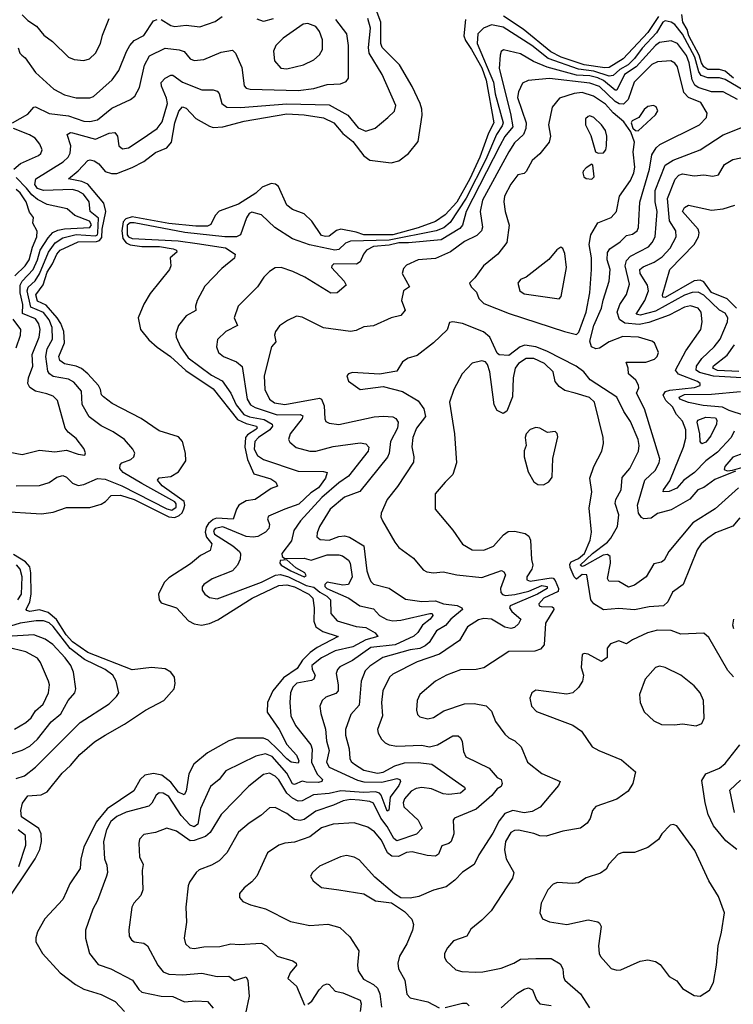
# Model space of a CAD drawing. Extents: x 1552294 to 1694791, y 811929 to 917222.
# Tile 639 of 643: x 1685622 to 1689317, y 904782 to 909878. Entities that reach past the tile are written whole.
import ezdxf

# ---------------------------------------------------------------- set-up
doc = ezdxf.new("R2010")
doc.units = 0

msp = doc.modelspace()

# ---------------------------------------------------------------- linework, layer by layer
at = {"layer": '0CON10XD'}
for points in [[(1685515, 907333.8), (1685735, 907320), (1685795, 907329.4), (1685865, 907353.3), (1685985, 907352.7), (1686045, 907370), (1686066.1, 907383.9), (1686096.2, 907415), (1686145, 907417.6), (1686215, 907394.8), (1686395, 907305.1), (1686425, 907302.6), (1686447.6, 907312.4), (1686463.6, 907326.4), (1686473.1, 907346.9), (1686477.8, 907365), (1686474.2, 907385), (1686360.3, 907465), (1686335.8, 907495), (1686345, 907507.5), (1686405, 907513.3), (1686445, 907537.5), (1686482.2, 907595), (1686481.5, 907635), (1686465, 907695.6), (1686445, 907718.5), (1686345, 907751.1), (1686251.4, 907815), (1686101.2, 907891.2), (1686055.8, 907925.8), (1686046.5, 907936.5), (1686041.2, 907965), (1686029.8, 907985), (1685975.3, 908045.3), (1685942.4, 908072.4), (1685915, 908085.8), (1685855, 908097), (1685830.3, 908115), (1685825.6, 908135), (1685854.4, 908205.6), (1685851, 908265), (1685835.9, 908305.9), (1685815.9, 908335.9), (1685760, 908400), (1685715, 908422), (1685705.8, 908454.2), (1685743.3, 908506.7), (1685765, 908571.2), (1685792.9, 908615), (1685814.6, 908665), (1685832.5, 908685), (1685925, 908727.9), (1686019.8, 908730.2), (1686035, 908736.1), (1686048.2, 908751.8), (1686049.6, 908795), (1686067.8, 908885), (1686058, 908928), (1685975, 909026.5), (1685945, 909040.7), (1685874.4, 909055), (1685924.5, 909095.5), (1685975, 909148.9), (1685986.7, 909153.3), (1686007.4, 909147.4), (1686031.5, 909131.5), (1686065, 909092.3), (1686097.1, 909082.9), (1686125, 909082.7), (1686205, 909112.6), (1686265, 909144.7), (1686325, 909191.6), (1686385, 909215.4), (1686409, 909245), (1686425.6, 909345), (1686446.2, 909405), (1686465, 909427.3), (1686485, 909420.3), (1686535, 909366.4), (1686605, 909326.5), (1686625, 909321.2), (1686675, 909324.1), (1686785, 909353.7), (1687005, 909390.8), (1687095, 909386.4), (1687195, 909370.9), (1687248.9, 909345), (1687295, 909289), (1687347.8, 909247.8), (1687405, 909173.1), (1687435, 909151.7), (1687545, 909137.1), (1687585, 909148.2), (1687635, 909186.7), (1687685, 909247.1), (1687706.1, 909385), (1687705.2, 909415), (1687696.1, 909445), (1687655, 909533.1), (1687588.9, 909645), (1687498.5, 909735), (1687492.8, 909755), (1687492.6, 909865), (1687454.7, 909965)], [(1685585.7, 909345), (1685665, 909390), (1685695, 909425.7), (1685705, 909428.1), (1685775, 909392.4), (1685875, 909381.5), (1685955, 909353.5), (1685985, 909351.3), (1686025, 909360.5), (1686099.2, 909420.8), (1686196, 909465), (1686218.2, 909481.8), (1686241.9, 909528.1), (1686267.8, 909642.2), (1686295, 909691.8), (1686375, 909730.3), (1686447.5, 909722.5), (1686473.2, 909713.2), (1686505, 909676.2), (1686525, 909666.9), (1686575, 909673.1), (1686665, 909710.5), (1686725, 909720), (1686739.4, 909705), (1686771.8, 909631.8), (1686785.3, 909535.3), (1686794.7, 909524.7), (1686815, 909518.4), (1687065, 909512.2), (1687145, 909523), (1687215, 909542.8), (1687283.9, 909546.1), (1687312.2, 909557.8), (1687325.7, 909575), (1687324.2, 909745), (1687315.4, 909805), (1687258.6, 909878.6)], [(1685615, 909733.3), (1685624, 909705), (1685634.2, 909695), (1685650.8, 909680.8), (1685705, 909605.4), (1685799.3, 909519.3), (1685855, 909489.1), (1685915, 909474.7), (1685985, 909473.8), (1686005, 909480.5), (1686102, 909568), (1686135, 909615.7), (1686175, 909714.2), (1686193.5, 909745), (1686215, 909770.5), (1686265, 909796.5), (1686315, 909872.2), (1686335, 909880)], [(1685635, 909903.6), (1685663.8, 909873.8), (1685708.9, 909845), (1685748.1, 909798.1), (1685793.1, 909765), (1685875, 909684.4), (1685905, 909672.7), (1685955, 909666.7), (1685984.6, 909675.4), (1686014.7, 909705.3), (1686040.5, 909755), (1686050.9, 909799.1), (1686086, 909884)], [(1685771.3, 908675), (1685806.2, 908723.8), (1685845, 908749.6), (1685915, 908767.3), (1686015, 908758.9), (1686025, 908765), (1686027.6, 908775), (1686030.9, 908850.9), (1685986.5, 908885), (1685982.6, 908935), (1685952.5, 908975), (1685925, 908991.3), (1685895, 908999), (1685745, 908994.5), (1685715, 909005.5), (1685701.2, 909025), (1685705.2, 909054.8), (1685848, 909142), (1685873.4, 909166.6), (1685883.1, 909186.9), (1685887.4, 909225), (1685868.5, 909285), (1685885, 909294.7), (1685895, 909293.3), (1686015, 909260.3), (1686085, 909291.8), (1686114.4, 909294.4), (1686129.1, 909275), (1686135, 909225.8), (1686155, 909210), (1686185.7, 909215), (1686257.4, 909262.6), (1686335, 909314.7), (1686359.5, 909350.5), (1686388, 909445), (1686382.7, 909472.7), (1686356.2, 909535), (1686355, 909552.5), (1686375, 909575.8), (1686405, 909591.4), (1686415, 909590.6), (1686465, 909555.3), (1686565, 909516.1), (1686624.7, 909514.7), (1686645, 909508.1), (1686656, 909496), (1686668.9, 909445), (1686695, 909425.9), (1686765, 909424.3), (1687005, 909443), (1687225, 909438.3), (1687320.9, 909385), (1687375, 909318.2), (1687415, 909300.9), (1687463.6, 909316.4), (1687528.5, 909371.5), (1687563.3, 909405), (1687570.5, 909435), (1687499.3, 909595), (1687431.2, 909705), (1687427.8, 909735), (1687438.5, 909835), (1687425.1, 909885.1)], [(1687931.3, 909878.7), (1687922.6, 909795), (1687931, 909771), (1687961.4, 909725), (1688015, 909629.8), (1688038.4, 909565), (1688077.4, 909345), (1688049.1, 909290.9), (1688005, 909167.5), (1687953.3, 909055), (1687885, 908933.6), (1687825, 908868.9), (1687775.4, 908834.6), (1687685, 908801.3), (1687555, 908765.3), (1687404.2, 908764.2), (1687365, 908778.8), (1687285, 908793.6), (1687262.6, 908787.4), (1687225, 908758.7), (1687205, 908755.6), (1687185, 908761.6), (1687135.2, 908835), (1687095, 908873.4), (1687035, 908896.5), (1687005, 908918.5), (1686962.8, 909015), (1686947.1, 909027.1), (1686925, 909031), (1686878.6, 909011.4), (1686845, 908981), (1686755, 908924.1), (1686655, 908887.2), (1686633.7, 908865), (1686611.4, 908818.6), (1686595, 908810.2), (1686535, 908809.7), (1686395, 908823.2), (1686205, 908857.3), (1686172.7, 908847.3), (1686158.3, 908831.7), (1686150.6, 908785), (1686156.7, 908746.7), (1686173, 908723), (1686195, 908713.7), (1686255, 908704.7), (1686346.2, 908703.8), (1686417.5, 908692.5), (1686434.5, 908685), (1686435.6, 908675), (1686401.1, 908645), (1686404.4, 908605), (1686397.3, 908585), (1686298.3, 908461.7), (1686264.7, 908405.3), (1686235.5, 908335), (1686248.2, 908275), (1686291.7, 908221.7), (1686333.7, 908183.7), (1686403.7, 908135), (1686483.4, 908063.4), (1686625, 907968.1), (1686749.3, 907809.3), (1686795, 907788.1), (1686848.3, 907775), (1686851.7, 907765), (1686845, 907757.7), (1686801.2, 907728.8), (1686792.1, 907715), (1686787.3, 907665), (1686802.4, 907602.4), (1686835, 907527.2), (1686922.6, 907502.6), (1686948.2, 907485), (1686956.4, 907463.6), (1686925, 907451.8), (1686842.2, 907395), (1686795, 907387.6), (1686757.5, 907365), (1686744.2, 907345), (1686727.6, 907292.4), (1686642.2, 907297.8), (1686625, 907292), (1686599.3, 907270.7), (1686587.7, 907252.3), (1686582.8, 907225), (1686590.4, 907200.4), (1686617.1, 907165), (1686609.4, 907130.6), (1686559.2, 907105), (1686507.6, 907062.4), (1686395, 906989.8), (1686370.9, 906965), (1686341.8, 906905), (1686344.6, 906875), (1686355, 906860.6), (1686434.6, 906834.6), (1686496.3, 906766.3), (1686525, 906752.1), (1686564.3, 906744.3), (1686605, 906752.9), (1686647.9, 906772.1), (1686826.7, 906885), (1686965, 906949), (1687005, 906952.8), (1687045, 906943.4), (1687119.5, 906905), (1687139.5, 906885), (1687147.4, 906835), (1687144.8, 906764.8), (1687155.2, 906735.2), (1687192.5, 906712.5), (1687272, 906685), (1687161.9, 906628.1), (1687126.8, 906603.2), (1687087.4, 906562.6), (1687059.1, 906520.9), (1686988.3, 906471.7), (1686933.4, 906405), (1686906, 906345), (1686903.9, 906295), (1686966.6, 906205), (1687006.2, 906126.2), (1687055, 906070.8), (1687067.9, 906042.1), (1687065, 906030.8), (1687028.8, 906035), (1687005, 906051.8), (1686958.3, 906101.7), (1686909.2, 906149.2), (1686885, 906159.8), (1686745, 906160.3), (1686705, 906146.2), (1686595, 906084), (1686524.6, 906025), (1686497.5, 905975), (1686484.7, 905885.3), (1686474.4, 905865.6), (1686445, 905879.6), (1686405, 905931.2), (1686358.2, 905968.2), (1686316, 905976), (1686271.1, 905968.9), (1686247, 905945), (1686213.3, 905886.7), (1686075, 905794.3), (1686018.9, 905725), (1685954.6, 905595.4), (1685938.4, 905535), (1685935.3, 905485), (1685881.5, 905405), (1685864.7, 905365.3), (1685845.3, 905324.7), (1685751.8, 905225), (1685715, 905158), (1685705.5, 905125.5), (1685706.4, 905105), (1685740.9, 905045), (1685832.7, 904945), (1685911.2, 904885), (1685955, 904860.3), (1686045, 904832), (1686117.1, 904797.1), (1686165.7, 904745)], [(1689467.8, 909455), (1689275, 909569.1), (1689245, 909577.1), (1689185, 909577.1), (1689150, 909590), (1689138.1, 909608.1), (1689118.7, 909685), (1689055, 909804.1), (1689015, 909853.9), (1688995, 909866.2), (1688965, 909871.9), (1688951.6, 909865), (1688919.4, 909810.6), (1688845, 909730.5), (1688805, 909677.2), (1688773.6, 909645), (1688729.3, 909620.7), (1688695, 909589.9), (1688675, 909586.8), (1688595, 909612.4), (1688515, 909622.8), (1688358.1, 909678.1), (1688274.8, 909745), (1688125, 909839.2), (1688065, 909851.7), (1688023.8, 909835), (1687994.1, 909805), (1687990.7, 909755), (1688074.9, 909555), (1688083.9, 909495), (1688125.8, 909345), (1688121.1, 909328.9), (1688090.4, 909285), (1688035.1, 909154.9), (1687934.2, 908955), (1687851.2, 908828.8), (1687818.5, 908801.5), (1687778.8, 908785), (1687535, 908738.1), (1687335, 908732.1), (1687308.6, 908721.4), (1687275, 908688.9), (1687254.8, 908685.2), (1687122.7, 908712.7), (1687034.8, 908744.8), (1686942.8, 908802.8), (1686875, 908868.1), (1686825, 908882), (1686811.2, 908875), (1686796.6, 908853.4), (1686765, 908764.3), (1686744.7, 908755.3), (1686685, 908754.7), (1686476.8, 908776.8), (1686215, 908827.2), (1686195, 908827), (1686179, 908815), (1686178.4, 908765), (1686185, 908754.7), (1686205, 908746), (1686443.1, 908733.1), (1686540.5, 908720.5), (1686687.7, 908697.7), (1686738, 908665), (1686735, 908644.2), (1686669.8, 908590.2), (1686581.7, 908498.3), (1686541.5, 908425), (1686532.9, 908395), (1686535, 908373.8), (1686485, 908345.5), (1686445.5, 908295), (1686430.5, 908255), (1686432.2, 908235), (1686455.3, 908185), (1686495, 908128.8), (1686615, 908038.5), (1686670, 908010), (1686715.9, 907945.9), (1686743.9, 907885), (1686783.1, 907835), (1686812.1, 907822.1), (1686888.5, 907808.5), (1686929.5, 907785), (1686931.9, 907775), (1686918.4, 907755), (1686858.6, 907715), (1686840.4, 907695), (1686836.8, 907655), (1686853.1, 907623.1), (1686885, 907602.6), (1687065, 907541.4), (1687195, 907540), (1687214, 907534), (1687205.9, 907505), (1687170.3, 907455), (1687130, 907430), (1687068.4, 907371.6), (1686995.2, 907344.8), (1686910.5, 907309.5), (1686905.3, 907295), (1686915.3, 907265), (1686912.8, 907245), (1686895, 907226.1), (1686855, 907203.8), (1686830.4, 907199.6), (1686795, 907204), (1686675, 907253), (1686635, 907244.8), (1686626.4, 907233.6), (1686631.7, 907215), (1686726.8, 907155), (1686761.2, 907125), (1686766.5, 907113.5), (1686764.7, 907085.3), (1686749.6, 907055), (1686724, 907026), (1686618.6, 906985), (1686575.7, 906955), (1686567.4, 906942.6), (1686566.7, 906925), (1686580.6, 906905), (1686605, 906887.5), (1686645, 906880), (1686875, 906967.7), (1686946.8, 907003.2), (1686972.5, 907007.5), (1687015, 906995.3), (1687105, 906950.3), (1687145, 906941.8), (1687175.8, 906915), (1687212.5, 906895), (1687231.7, 906875), (1687233.3, 906805), (1687266.1, 906766.1), (1687365, 906737.3), (1687415, 906732.5), (1687462.3, 906705), (1687477.5, 906685), (1687415, 906669.1), (1687347.8, 906632.2), (1687255, 906611), (1687185.3, 906575), (1687134.2, 906535), (1687136.9, 906515), (1687152.1, 906485), (1687146.1, 906465), (1687132.5, 906457.5), (1687057.1, 906445), (1687035.8, 906424.2), (1687025.4, 906395), (1687021.1, 906345), (1687026.1, 906275), (1687049.6, 906225), (1687129.7, 906125), (1687136.7, 906103.3), (1687133.9, 906035), (1687163.3, 905973.4), (1687189.4, 905945), (1687187.5, 905935), (1687169.7, 905930.3), (1687105, 905932.5), (1687085, 905936.7), (1687045, 905920), (1687035, 905922.6), (1687005, 905978.9), (1686929.8, 906065), (1686895, 906078.4), (1686845, 906065.8), (1686690.3, 905989.7), (1686655, 905946.5), (1686610.7, 905909.3), (1686558.4, 905795), (1686544, 905715), (1686525, 905700.5), (1686505, 905709.6), (1686458.6, 905758.6), (1686395, 905857), (1686365, 905875.7), (1686343.9, 905876.1), (1686328.5, 905865), (1686306.6, 905823.4), (1686291.6, 905808.4), (1686172.9, 905777.1), (1686125, 905754.1), (1686095, 905727.9), (1686071.2, 905685), (1686055.8, 905625), (1686061.1, 905535), (1686072.9, 905502.9), (1686076.5, 905465), (1686071.9, 905445), (1686025, 905318.8), (1686001.1, 905275), (1685963.1, 905165), (1685963.1, 905125), (1685983.3, 905045), (1686028.3, 904988.3), (1686095, 904965.4), (1686206.2, 904906.2), (1686238.5, 904858.5), (1686255, 904844.6), (1686355, 904824.7), (1686415, 904823.2), (1686475, 904794.2), (1686535, 904800.3), (1686595, 904796.8), (1686625, 904761.5)], [(1686355, 909878.9), (1686405, 909849.1), (1686425, 909843.8), (1686485, 909850.8), (1686555, 909841.8), (1686635, 909869.5), (1686670, 909895)], [(1686935, 909883.1), (1686885, 909869.1), (1686852, 909882)], [(1688929.4, 909895), (1688875, 909812.8), (1688746.4, 909675), (1688675, 909630.8), (1688651.4, 909628.6), (1688545, 909645.5), (1688425.7, 909685), (1688372.8, 909712.8), (1688229.8, 909829.8), (1688127, 909897)], [(1689318.8, 909575), (1689275, 909611.7), (1689245, 909620.3), (1689185, 909620.7), (1689165, 909635.2), (1689152, 909655), (1689140.6, 909695), (1689086.6, 909795), (1689078.3, 909828.3), (1689055.6, 909865), (1689051.5, 909905)], [(1687005, 909623.6), (1687091.2, 909645), (1687145, 909670), (1687175, 909696), (1687189.5, 909725), (1687190, 909775), (1687175, 909818), (1687155, 909843.3), (1687115, 909858.7), (1687090.8, 909855), (1686987.4, 909782.6), (1686947.8, 909745), (1686935.7, 909715), (1686941.9, 909665), (1686975, 909626.7), (1687005, 909623.6)], [(1689339.5, 909465), (1689265, 909505.2), (1689205, 909504.5), (1689135, 909527.2), (1689118.7, 909538.7), (1689103.4, 909566.6), (1689088.3, 909655), (1689075, 909693.3), (1689028.1, 909755), (1688995, 909769.6), (1688935, 909759.6), (1688915, 909744.4), (1688815.1, 909635), (1688753.6, 909595), (1688715, 909513.7), (1688705, 909514), (1688645, 909563.2), (1688615, 909576.8), (1688575, 909587.1), (1688505, 909591.5), (1688352.7, 909632.7), (1688282.3, 909662.3), (1688215, 909701.9), (1688127, 909723), (1688115.6, 909714.4), (1688109.5, 909695), (1688104.8, 909625), (1688163, 909393), (1688175.7, 909324.3), (1688135, 909274), (1688107.9, 909225), (1687934.6, 908885), (1687914.4, 908815), (1687902, 908798), (1687805, 908739.8), (1687635, 908723.3), (1687585, 908724.3), (1687535, 908711.3), (1687455, 908704.9), (1687417.3, 908685), (1687401.9, 908665), (1687385.6, 908624.4), (1687366.8, 908613.2), (1687248.8, 908615), (1687238, 908605), (1687237.5, 908595), (1687303.1, 908525), (1687312.9, 908505), (1687266, 908465), (1687233.6, 908463.6), (1687098.9, 908545), (1687036, 908575), (1686976.7, 908595), (1686945, 908594.4), (1686915, 908575.7), (1686886.7, 908545), (1686854.4, 908495), (1686754.2, 908395), (1686733.5, 908335), (1686749.5, 908295), (1686690, 908265), (1686646.4, 908223.6), (1686641.1, 908185), (1686652.5, 908155), (1686678, 908135), (1686745, 908108.2), (1686775, 908084.2), (1686800.7, 907915), (1686817.2, 907885), (1686840.8, 907870.8), (1686955, 907833.2), (1687075, 907835.2), (1687087.6, 907827.6), (1687085.3, 907815), (1687023.1, 907735), (1687014.5, 907705), (1687021.3, 907691.3), (1687053.8, 907663.8), (1687125, 907644.7), (1687155, 907645.9), (1687245, 907670), (1687385, 907687.8), (1687415, 907683.3), (1687430.4, 907665), (1687427.3, 907645), (1687325, 907515.3), (1687275, 907481.1), (1687186.8, 907405), (1687076.5, 907285), (1687041.3, 907235), (1687029.3, 907180.7), (1686978.9, 907115), (1686980.6, 907100.6), (1686995, 907090), (1687095, 907091.2), (1687131.1, 907081.1), (1687215, 907108.3), (1687275, 907108.5), (1687293.3, 907103.3), (1687325, 907081.5), (1687333.6, 907065), (1687344.1, 906995), (1687324.4, 906955), (1687295, 906951.3), (1687215, 906966.2), (1687202, 906955), (1687202.2, 906945), (1687212.5, 906935), (1687325.9, 906885), (1687384.2, 906844.2), (1687455, 906829.1), (1687485, 906793.9), (1687523.1, 906773.1), (1687555, 906767.5), (1687595, 906770.2), (1687745.6, 906805.6), (1687758.6, 906805), (1687761.3, 906795), (1687747.1, 906775), (1687708.3, 906745), (1687684.2, 906705.8), (1687662.4, 906687.6), (1687566.5, 906643.5), (1687440.8, 906629.2), (1687345, 906561.1), (1687280.5, 906529.5), (1687267.9, 906515), (1687261.5, 906495), (1687272.2, 906435), (1687270.8, 906405), (1687259.9, 906390.1), (1687208, 906372), (1687187.9, 906355), (1687177.1, 906325), (1687182.4, 906287.6), (1687206.1, 906206.1), (1687210.4, 906145), (1687223.9, 906095), (1687210.7, 906035), (1687225, 906009.5), (1687372.3, 905942.3), (1687405, 905932.9), (1687497.9, 905932.1), (1687575, 905950.4), (1687591.2, 905945), (1687593.3, 905935), (1687584.8, 905915), (1687541.1, 905855), (1687533.1, 905786.9), (1687525, 905782.5), (1687493.5, 905865), (1687484.8, 905875), (1687465, 905881.8), (1687405, 905878.4), (1687285, 905887), (1687225, 905873), (1687144, 905866), (1687085, 905835.4), (1687065, 905833.4), (1687035, 905849), (1687005.3, 905875.3), (1686965, 905944.1), (1686945, 905962.8), (1686915, 905978.8), (1686885, 905971.3), (1686809.5, 905910.5), (1686666.2, 905765), (1686608.8, 905671.2), (1686585, 905649.8), (1686525, 905629.4), (1686505, 905628.4), (1686435, 905678.4), (1686385, 905694.6), (1686325, 905670.6), (1686265, 905661.4), (1686242.4, 905637.6), (1686238.6, 905615), (1686243.6, 905545), (1686261.1, 905505), (1686256.9, 905475), (1686260.4, 905375), (1686250, 905345), (1686214.1, 905305.9), (1686202.9, 905285), (1686187.9, 905167.9), (1686190, 905135), (1686200.6, 905115), (1686214.7, 905104.7), (1686265, 905097.7), (1686283.6, 905085), (1686337.1, 904985), (1686365, 904950.9), (1686395, 904938.9), (1686465, 904934.1), (1686565, 904943.8), (1686645, 904926.2), (1686705, 904927.8), (1686735, 904905.6), (1686795, 904923.8), (1686804.3, 904905), (1686810.4, 904825), (1686792.4, 904735)], [(1689328.1, 907541.9), (1689222, 907498), (1689165, 907457.7), (1689134.4, 907445), (1689092.6, 907397.4), (1688995, 907341.2), (1688925, 907323.1), (1688891.3, 907298.7), (1688854.2, 907294.2), (1688841.6, 907301.6), (1688825.7, 907325), (1688820.7, 907365), (1688858.6, 907495), (1688912.8, 907545), (1688933.7, 907585), (1688936.5, 907605), (1688857.7, 907865), (1688816.4, 907945), (1688827.5, 907972.5), (1688826.4, 907986.4), (1688811.9, 908011.9), (1688774.2, 908045), (1688772.5, 908075), (1688762.5, 908105), (1688865, 908105.2), (1688908.9, 908121.1), (1688922.2, 908135), (1688929.5, 908155), (1688909.5, 908205), (1688895, 908214.6), (1688825.8, 908235), (1688745, 908239.2), (1688675, 908210.5), (1688625, 908178), (1688605, 908174.4), (1688583.8, 908185), (1688574.5, 908214.5), (1688594.8, 908295), (1688635.4, 908384.6), (1688642.8, 908427.2), (1688674.2, 908525), (1688680, 908585), (1688663.3, 908635), (1688666.5, 908673.5), (1688678.1, 908691.9), (1688732, 908728), (1688765, 908760.8), (1688795, 908768.9), (1688818.9, 908785), (1688826.5, 908803.5), (1688827.7, 908837.7), (1688833.6, 908933.6), (1688883.2, 909105), (1688895, 909179.1), (1688918.2, 909215), (1688937.5, 909232.5), (1689141.5, 909335), (1689177.8, 909372.2), (1689181.9, 909395), (1689149.1, 909449.1), (1689085.5, 909475.5), (1689061.8, 909501.8), (1689028.8, 909635), (1689015, 909653.8), (1688993.8, 909665), (1688925, 909660.9), (1688895, 909646.3), (1688804.2, 909555), (1688772.8, 909465), (1688749.2, 909440.8), (1688727, 909443), (1688705, 909455.3), (1688625, 909532.9), (1688575, 909549.6), (1688365, 909573.3), (1688255, 909563.3), (1688225, 909549.5), (1688205, 909505.8), (1688200.4, 909475), (1688244.8, 909345), (1688243.7, 909315), (1688230.8, 909285), (1688185, 909241.2), (1688155, 909195.3), (1688019.5, 908945), (1688007.1, 908885), (1688017.9, 908805), (1688013.9, 908785), (1687988.6, 908761.4), (1687925, 908730.9), (1687853.7, 908676.4), (1687775, 908642.7), (1687685, 908634.6), (1687625, 908607.3), (1687609.1, 908590.9)], [(1688505, 908249.5), (1688518.1, 908261.9), (1688554.6, 908364.6), (1688574.8, 908465), (1688583.4, 908585), (1688582.3, 908645), (1688571.7, 908715), (1688579.7, 908765), (1688615, 908827.8), (1688685, 908854.6), (1688711.8, 908885), (1688727.8, 908965), (1688785, 909046.9), (1688801.7, 909085), (1688807.2, 909115), (1688799.6, 909195), (1688805.3, 909244.7), (1688787.5, 909297.5), (1688750.4, 909350.4), (1688695, 909395.8), (1688655, 909441.2), (1688592.6, 909482.6), (1688535, 909502.1), (1688492.9, 909497.1), (1688416.9, 909473.1), (1688379.7, 909425), (1688361.2, 909335), (1688371.5, 909275), (1688364.4, 909245), (1688315.4, 909184.6), (1688275, 909148.8), (1688245, 909091.9), (1688235, 909081.9), (1688201.1, 909075), (1688165, 909027.1), (1688133.1, 908965), (1688129.7, 908935), (1688136.2, 908885), (1688157, 908815), (1688144.8, 908725), (1688097.5, 908665), (1688023.3, 908605), (1687978.3, 908541.7), (1687951.4, 908515), (1687959.4, 908495), (1687987.5, 908467.5), (1688000.4, 908435), (1688025, 908409.4), (1688157.4, 908357.4), (1688443.9, 908263.9), (1688505, 908249.5)], [(1688825, 909302.7), (1688915, 909386.2), (1688925.9, 909405.9), (1688917.3, 909427.3), (1688904.1, 909434.1), (1688875, 909429.5), (1688855, 909412.9), (1688827.5, 909372.5), (1688793.8, 909355), (1688788.6, 909345), (1688797.7, 909317.7), (1688810, 909305), (1688825, 909302.7)], [(1688617, 909187), (1688645, 909190), (1688657.5, 909205), (1688661.4, 909225), (1688662.2, 909275), (1688655.5, 909305), (1688635.5, 909335), (1688595, 909371.9), (1688575, 909380), (1688565, 909377.5), (1688552, 909365), (1688551.9, 909335), (1688578.7, 909278.7), (1688603.3, 909195), (1688617, 909187)], [(1685592.1, 909105), (1685626.2, 909133.8), (1685719.4, 909175), (1685731.9, 909185), (1685738.1, 909205), (1685726.7, 909235), (1685702.7, 909265), (1685672.9, 909282.9), (1685590, 909315)], [(1689321.4, 907748.6), (1689306.5, 907715), (1689235, 907640.7), (1689175, 907595.3), (1689116.6, 907535), (1689060.5, 907495), (1689025, 907454.3), (1688985, 907435.9), (1688954.5, 907434.5), (1688955.6, 907445), (1688989.3, 907490.7), (1689059.8, 907665), (1689071.9, 907711.9), (1689071, 907755), (1689055, 907800), (1689023.3, 907835), (1689001.8, 907875), (1688967.5, 907907.4), (1688954.8, 907935), (1688966.7, 907953.3), (1688988.5, 907961.5), (1689115.6, 907974.4), (1689145.8, 907985), (1689145.7, 907995), (1689131.9, 908005), (1689033.7, 908043.7), (1689018.1, 908065), (1689071.8, 908165), (1689148.6, 908275), (1689156.6, 908315), (1689150.6, 908365), (1689135, 908385.3), (1689095, 908397.9), (1689065, 908390.4), (1688985, 908348.6), (1688879.6, 908310.4), (1688829.2, 908300.8), (1688755, 908306.9), (1688727.2, 908327.2), (1688716.2, 908365), (1688730, 908405), (1688764.1, 908455.9), (1688779.9, 908509.9), (1688757.8, 908605), (1688765, 908632.1), (1688785, 908654), (1688877.3, 908702.7), (1688897.9, 908725), (1688913, 908755), (1688923.8, 908885), (1688913.2, 908935), (1688912.4, 908995), (1688965, 909124.6), (1689005, 909152.2), (1689145, 909205.3), (1689265, 909282.7), (1689374.2, 909325)], [(1689449.8, 908019.8), (1689215, 908034), (1689142.6, 908052.6), (1689124.2, 908065), (1689127.4, 908085), (1689154.9, 908125.1), (1689217.3, 908185), (1689249.7, 908225), (1689287.9, 908315), (1689289.3, 908335), (1689275, 908359.1), (1689245, 908375.3), (1689165, 908453.1), (1689135, 908467.7), (1689105, 908465.7), (1689065, 908452.4), (1688915, 908370.6), (1688835, 908349.1), (1688814.1, 908355), (1688859.8, 908425), (1688877.5, 908475), (1688873.8, 908505), (1688834.8, 908565), (1688832.9, 908585), (1688850.2, 908599.8), (1688907.3, 908622.7), (1688949.7, 908650.3), (1688990.8, 908695), (1689021.8, 908755), (1689019.2, 908785), (1688986.8, 908836.8), (1688976.5, 908953.5), (1689016.4, 909053.6), (1689035, 909074.1), (1689055, 909080.7), (1689115, 909069.7), (1689165, 909076.2), (1689211.7, 909068.3), (1689241.2, 909075), (1689271.5, 909128.5), (1689315, 909154.4), (1689406, 909174)], [(1688585, 909052.5), (1688596.2, 909065), (1688590, 909125), (1688585, 909130), (1688555, 909112.5), (1688540, 909095), (1688538.8, 909085), (1688543.8, 909065), (1688555, 909056.7), (1688585, 909052.5)], [(1685535, 907646.8), (1685635, 907628.6), (1685725, 907651.1), (1685805, 907642.5), (1685865, 907651.1), (1685925, 907630.4), (1685960, 907625), (1685963.6, 907636.4), (1685955, 907658.8), (1685915, 907711.4), (1685872.8, 907742.8), (1685857.5, 907765), (1685818.2, 907908.2), (1685795, 907929.6), (1685762.7, 907942.7), (1685705, 907956.2), (1685675.5, 907975), (1685665.4, 907995), (1685668.7, 908025), (1685690.8, 908085), (1685687, 908145), (1685723.3, 908235), (1685728.8, 908275), (1685721.3, 908305), (1685705, 908329.6), (1685637.2, 908357.2), (1685638.9, 908405), (1685625.1, 908465), (1685625.3, 908505), (1685635.7, 908524.3), (1685692.4, 908585), (1685714.7, 908635), (1685728, 908685), (1685770, 908750), (1685793.8, 908776.2), (1685820.4, 908789.6), (1685853.8, 908796.2), (1685985, 908802.4), (1685993.4, 908816.6), (1685984.6, 908835), (1685908.7, 908865), (1685868.9, 908898.9), (1685765, 908921.6), (1685715, 908947.7), (1685685, 908971.2), (1685657, 909007), (1685605, 909061.1)], [(1685597.7, 908552.3), (1685651.2, 908605), (1685672, 908635), (1685688.6, 908701.4), (1685712, 908755), (1685713, 908783), (1685690, 908825), (1685694.2, 908855), (1685673, 908883), (1685656.8, 908935), (1685625, 908983), (1685605, 908998.9)], [(1689333.9, 908385), (1689285, 908434.3), (1689205, 908465.8), (1689165, 908521), (1689145, 908529.6), (1689115, 908526.3), (1688965, 908441.2), (1688952, 908442), (1688950.9, 908455), (1688988.9, 908585), (1689114.8, 908715), (1689137.4, 908755), (1689140.2, 908775), (1689134.7, 908795), (1689054.4, 908885), (1689065, 908905.5), (1689085, 908917.7), (1689205, 908892.9), (1689265, 908900), (1689325, 908918.9)], [(1688415, 908433.1), (1688425.4, 908445), (1688453.3, 908595), (1688445, 908667.5), (1688435, 908693.8), (1688425, 908701.2), (1688403, 908687), (1688362.8, 908637.2), (1688245, 908545.7), (1688215, 908534.4), (1688201.8, 908515), (1688212.5, 908475), (1688235, 908459.1), (1688415, 908433.1)], [(1685605, 907465.8), (1685725, 907468.2), (1685775, 907482.1), (1685815, 907510), (1685845, 907518.8), (1685865, 907510.5), (1685895, 907480), (1685925, 907467.7), (1685955, 907471.8), (1686025.5, 907504.5), (1686065, 907501), (1686151, 907465), (1686385, 907346.3), (1686410.5, 907339.5), (1686432.1, 907355), (1686433.3, 907373.3), (1686425, 907382.1), (1686255, 907477.1), (1686158.7, 907535), (1686141.5, 907555), (1686143.2, 907575), (1686151.6, 907585), (1686197.8, 907602.2), (1686213.6, 907615), (1686218.5, 907635), (1686208.1, 907655), (1686165, 907705.4), (1686106, 907746), (1686045, 907776.9), (1685982.6, 907822.6), (1685946.4, 907886.4), (1685941.9, 907955), (1685903, 908003), (1685875, 908017.6), (1685795, 908031.9), (1685775.9, 908045), (1685768.5, 908058.5), (1685757.6, 908135), (1685764.8, 908175), (1685792.8, 908225), (1685791.2, 908285), (1685774.6, 908325), (1685745, 908362.7), (1685680.2, 908390.2), (1685660.8, 908475), (1685666.4, 908493.6), (1685703.3, 908526.7), (1685725, 908562.2), (1685771.3, 908675)], [(1687609.1, 908590.9), (1687602, 908565), (1687641.2, 908495), (1687610, 908475), (1687599.5, 908425), (1687617.9, 908375), (1687595, 908347.8), (1687545, 908334.5), (1687455, 908293.9), (1687405, 908288.5), (1687365, 908269.4), (1687335, 908264.6), (1687195, 908282.7), (1687085, 908339.4), (1687055, 908343.1), (1687008.5, 908321.5), (1686966.9, 908293.1), (1686946.7, 908265), (1686942.1, 908245), (1686948.6, 908211.4), (1686926.7, 908185), (1686888.4, 908035), (1686891.6, 907965), (1686915.9, 907915), (1686941.5, 907895), (1686995, 907886.6), (1687175, 907920), (1687185.7, 907915), (1687199.1, 907879.1), (1687202.3, 907812.3), (1687208.3, 907798.3), (1687225, 907790), (1687275, 907783.3), (1687457.9, 907822.1), (1687506.8, 907826.8), (1687555, 907823.5), (1687570, 907815), (1687581.8, 907795), (1687577.9, 907765), (1687542.4, 907695), (1687535.7, 907635), (1687526.7, 907613.3), (1687383.6, 907436.4), (1687305, 907406.3), (1687229.6, 907345), (1687175.4, 907255), (1687162.6, 907222.6), (1687161.1, 907201.1), (1687177.9, 907187.9), (1687225, 907185.3), (1687275, 907203.1), (1687305, 907207.1), (1687329.5, 907199.5), (1687404.3, 907155), (1687419.7, 907025), (1687429.3, 906995), (1687440.5, 906970.5), (1687455, 906957.2), (1687535, 906936.7), (1687619.7, 906879.7), (1687705, 906866.9), (1687775, 906870), (1687816.7, 906855), (1687887, 906847), (1687912.5, 906835), (1687914.6, 906825), (1687855.3, 906775), (1687827.8, 906742.2), (1687781.1, 906715), (1687743, 906655), (1687722.2, 906637.8), (1687695, 906624.1), (1687645, 906616.6), (1687502.4, 906577.6), (1687435, 906532.5), (1687411.9, 906508.1), (1687390, 906455), (1687380.2, 906329.8), (1687337.2, 906282.8), (1687309.2, 906205), (1687308.6, 906175), (1687328.2, 906105), (1687331.3, 906055), (1687339.2, 906039.1), (1687356.2, 906025), (1687405, 905993.9), (1687475, 905979.2), (1687505, 905984.2), (1687565, 906017.2), (1687615, 906031.2), (1687685, 906033.3), (1687755.5, 906025.5), (1687925.5, 905905.5), (1687928.6, 905895), (1687905, 905875.4), (1687845, 905868.1), (1687815, 905872.2), (1687755, 905897.5), (1687705.3, 905904.7), (1687675, 905899.5), (1687649.6, 905885), (1687614.7, 905845), (1687608.6, 905825), (1687611.1, 905805), (1687685.4, 905735), (1687707, 905693), (1687677.7, 905662.3), (1687575, 905627.6), (1687559.6, 905639.6), (1687525, 905703), (1687491.7, 905745), (1687455, 905822.6), (1687435, 905832.3), (1687381.6, 905838.4), (1687335, 905841.9), (1687296.9, 905835), (1687247.9, 905812.1), (1687155, 905782.2), (1687095, 905739.4), (1687075, 905734), (1687045, 905739.3), (1687005, 905769.1), (1686945, 905800.5), (1686915, 905799.4), (1686871.5, 905758.5), (1686809.9, 905720.1), (1686756.1, 905673.9), (1686695, 905565.7), (1686655, 905524.4), (1686615, 905501.4), (1686551.7, 905478.3), (1686535.9, 905464.1), (1686501.2, 905415), (1686494.2, 905395.8), (1686482.7, 905285), (1686486.7, 905206.7), (1686473.6, 905125), (1686480.4, 905095), (1686502.9, 905075), (1686525, 905071.4), (1686575, 905079.7), (1686658.8, 905081.2), (1686715, 905094.5), (1686758.3, 905091.7), (1686875, 905099.2), (1686901.1, 905085), (1686955, 905031.3), (1687036.5, 905006.5), (1687054.2, 904995), (1687055.7, 904985), (1687023.1, 904945), (1687010.8, 904915), (1687055, 904876.7), (1687097.5, 904777.5)], [(1685605, 908180.6), (1685627.4, 908245), (1685628.4, 908275), (1685588.8, 908328.8)], [(1688681.9, 907065), (1688679.6, 907099.6), (1688665, 907110.8), (1688644, 907106), (1688545, 907052), (1688535, 907048.8), (1688524.8, 907055), (1688588.7, 907115), (1688665.2, 907174.8), (1688683.7, 907195), (1688718.3, 907255), (1688724.7, 907315), (1688706.4, 907375), (1688708.6, 907395), (1688737.3, 907445), (1688741.4, 907508.6), (1688781.5, 907555), (1688825.7, 907644.3), (1688829.2, 907675), (1688824.7, 907704.7), (1688785, 907798.6), (1688750.9, 907850.9), (1688714.2, 907925), (1688575.9, 908015), (1688543.1, 908055), (1688503.2, 908085), (1688352, 908162), (1688294.8, 908185.2), (1688237, 908193), (1688214, 908186), (1688155, 908140), (1688105, 908143.1), (1688095, 908152.9), (1688055.9, 908235), (1688023.4, 908263.4), (1687915, 908305.5), (1687865.5, 908314.5), (1687848.1, 908311.9), (1687836.4, 908273.6), (1687764.2, 908205), (1687680.4, 908139.6), (1687634, 908126), (1687605, 908108.1), (1687575, 908060), (1687485, 908044.2), (1687345, 908052), (1687324.3, 908045.7), (1687316.7, 908035), (1687325, 908006.7), (1687385, 907964.3), (1687505, 907979.2), (1687605, 907954.5), (1687685, 907905.5), (1687714.1, 907865), (1687722.8, 907825), (1687677.5, 907765), (1687657.5, 907715), (1687653.1, 907666.9), (1687663.8, 907615), (1687661.9, 907588.1), (1687578.5, 907461.5), (1687525.5, 907395), (1687494.4, 907325), (1687493.1, 907305), (1687501.4, 907285), (1687565, 907173.8), (1687585, 907146), (1687660.8, 907090.8), (1687711.7, 907031.7), (1687730.7, 907020.7), (1687765, 907015.6), (1687815, 907020.4), (1687885, 907004.6), (1688015, 906991.1), (1688116.9, 907026.9), (1688129.8, 907019.8), (1688137.2, 907005), (1688111.2, 906935), (1688113.7, 906913.7), (1688122.5, 906902.5), (1688138.5, 906898.5), (1688186.7, 906903.3), (1688258.7, 906921.3), (1688325, 906949.3), (1688353.1, 906945), (1688354.3, 906935), (1688302.6, 906905), (1688161.7, 906845), (1688158.9, 906835), (1688170, 906815), (1688216.5, 906775), (1688205, 906751.4), (1688185, 906732.5), (1688165, 906727.8), (1688135, 906733.5), (1688064.8, 906774.8), (1688025, 906778.9), (1687997.6, 906772.4), (1687941.5, 906735), (1687900, 906665), (1687795.2, 906594.8), (1687680, 906555), (1687555, 906490.8), (1687537.1, 906475), (1687502.4, 906405), (1687495.3, 906345), (1687500.4, 906275), (1687474.6, 906205), (1687478.5, 906185), (1687495.6, 906155), (1687514.2, 906135), (1687535.6, 906124.4), (1687575, 906118.4), (1687703.5, 906123.5), (1687745, 906115.4), (1687785, 906125.4), (1687865, 906171.9), (1687892.1, 906172.1), (1687905, 906161.2), (1687913, 906143), (1687919.9, 906089.9), (1687932.6, 906062.6), (1688053.8, 906003.8), (1688095, 905956), (1688115.9, 905945.9), (1688120.9, 905925), (1688115, 905909.2), (1688095, 905897.5), (1688067.5, 905862.5), (1687985, 905791.8), (1687873.3, 905745), (1687866.2, 905735), (1687870.8, 905665), (1687856.2, 905625), (1687845, 905613.6), (1687807.9, 905602.1), (1687790.8, 905559.3), (1687775, 905548.1), (1687731.5, 905551.5), (1687655, 905571.9), (1687625, 905567.6), (1687583, 905547), (1687548.8, 905548.8), (1687526.7, 905566.7), (1687495, 905632.1), (1687460, 905675), (1687425, 905699.4), (1687355, 905721.2), (1687245, 905714.7), (1687185, 905695.4), (1687125, 905648.8), (1687045, 905621.5), (1686995, 905616.5), (1686963.3, 905605), (1686905, 905566.2), (1686850.6, 905445), (1686825, 905415.7), (1686783.8, 905385), (1686760, 905355), (1686760, 905335), (1686777.5, 905315), (1686817.7, 905297.7), (1686895, 905276.9), (1687025, 905210), (1687125, 905190), (1687217.4, 905197.4), (1687279.5, 905179.5), (1687332, 905132), (1687378.7, 905058.7), (1687370.6, 904985), (1687374.6, 904954.6), (1687402.2, 904912.2), (1687455, 904885.4), (1687475.2, 904865.2), (1687486.8, 904836.8), (1687496.5, 904766.5)], [(1689345, 908058.3), (1689235, 908062.9), (1689210.5, 908075), (1689215, 908086.1), (1689285, 908141.7), (1689323.6, 908195)], [(1689350.8, 907299.2), (1689315, 907257.3), (1689225, 907222.5), (1689185, 907195.4), (1689150.3, 907165), (1689130.7, 907135), (1689057.5, 906955), (1689003.1, 906915), (1688977.5, 906865), (1688955.8, 906845), (1688880.9, 906839.1), (1688805, 906823.1), (1688725, 906830.9), (1688645, 906823.3), (1688595.6, 906855.6), (1688580.3, 906875), (1688558.8, 907005), (1688535, 907007.2), (1688505, 906983.4), (1688494, 906994), (1688472.3, 907042.3), (1688470.5, 907059.5), (1688477.4, 907072.6), (1688515, 907090.4), (1688545.9, 907115), (1688576.1, 907185), (1688583.6, 907225), (1688570.7, 907350.7), (1688585.5, 907435), (1688574.5, 907505), (1688595, 907566.2), (1688636.4, 907645), (1688644.6, 907685.4), (1688642.9, 907715), (1688599.1, 907899.1), (1688572.4, 907922.4), (1688498, 907945), (1688445, 907959.2), (1688415, 907980), (1688394.5, 908005), (1688385.2, 908055), (1688339.4, 908099.4), (1688285, 908124.3), (1688245, 908125.6), (1688205, 908099.7), (1688188, 908075), (1688177.6, 908025), (1688173.4, 907926.6), (1688145, 907852), (1688125, 907840.8), (1688095, 907855.7), (1688079.5, 907885), (1688056.3, 908055), (1688045, 908094), (1688035, 908106.7), (1688015, 908113.1), (1687965, 908101.4), (1687913.3, 908045), (1687870.5, 907965), (1687847.9, 907897.9), (1687874.5, 907735), (1687883.3, 907585), (1687865.6, 907525), (1687825, 907484.3), (1687774.3, 907425), (1687772.9, 907345), (1687865.5, 907235.5), (1687915, 907164.4), (1687965, 907134.6), (1688025, 907132.7), (1688075, 907153.1), (1688127.6, 907212.4), (1688151.4, 907228.6), (1688185, 907231.8), (1688238.8, 907218.8), (1688258.5, 907205), (1688267.7, 907185), (1688271.5, 907085), (1688278.5, 907055), (1688274.5, 907035), (1688248.9, 906995), (1688248.9, 906978.9), (1688265, 906971.8), (1688375, 906990.1), (1688385, 906988.4), (1688395.4, 906975.4), (1688412.1, 906935), (1688411, 906919), (1688336.5, 906885), (1688310, 906855), (1688312, 906845), (1688321.7, 906841.7), (1688378.9, 906838.9), (1688386.7, 906835), (1688388.5, 906825), (1688345.6, 906755), (1688338.1, 906641.9), (1688319.6, 906620.4), (1688289.1, 906609.1), (1688155, 906608.9), (1688025, 906524.4), (1687985, 906515.5), (1687905, 906513.6), (1687832, 906485), (1687775, 906454.3), (1687695, 906385.7), (1687681.1, 906355), (1687676.7, 906305), (1687682.8, 906282.8), (1687695, 906269.2), (1687735, 906260), (1687765, 906267.3), (1687819.2, 906300.8), (1687925, 906337.3), (1687975, 906339.1), (1688037.3, 906327.3), (1688065, 906300), (1688086.7, 906246.7), (1688135, 906180), (1688155, 906161.4), (1688186.2, 906145), (1688218, 906115), (1688252.5, 906035), (1688326.7, 905976.7), (1688420, 905935), (1688412, 905915), (1688372.7, 905867.3), (1688318, 905802), (1688275, 905779.7), (1688235, 905772.5), (1688175, 905785.3), (1688135, 905769.2), (1688105, 905732.1), (1688072.4, 905667.6), (1687998.9, 905555), (1687975.7, 905505), (1687915, 905465.7), (1687875.4, 905424.6), (1687829.8, 905390.2), (1687765, 905372.9), (1687689.1, 905340.9), (1687645, 905332), (1687595, 905333.8), (1687563.1, 905353.1), (1687460.5, 905440.5), (1687379.3, 905529.3), (1687355, 905544.5), (1687315, 905551.5), (1687283.8, 905545), (1687175, 905497.1), (1687138.8, 905465), (1687128, 905445), (1687141.3, 905421.3), (1687185, 905385.8), (1687275.5, 905374.5), (1687405, 905354.3), (1687465, 905318), (1687546.9, 905306.9), (1687615, 905262.9), (1687653.2, 905223.2), (1687661.4, 905195), (1687655.6, 905165), (1687627.3, 905095), (1687588.8, 905031.2), (1687579.5, 904995), (1687584.4, 904965), (1687617.3, 904907.3), (1687627.3, 904835), (1687645, 904816.4), (1687735, 904795.5), (1687793.8, 904763.8)], [(1689375, 907830), (1689296.2, 907855), (1689262.1, 907872.1), (1689161.5, 907881.5), (1689085, 907897.1), (1689040.5, 907915), (1689036.9, 907925), (1689065, 907937.9), (1689205, 907939.6), (1689355, 907954.5)], [(1689155, 907682.4), (1689144.8, 907694.8), (1689144.5, 907735), (1689130.5, 907795), (1689133.5, 907805), (1689175, 907821.4), (1689225, 907818), (1689231.9, 907805), (1689229.7, 907785), (1689200.8, 907725), (1689175, 907692), (1689155, 907682.4)], [(1688335, 907471.4), (1688362.8, 907487.2), (1688378.9, 907511.1), (1688382.7, 907607.3), (1688409.5, 907719.5), (1688406.1, 907736.1), (1688395, 907746.7), (1688355, 907742.5), (1688315, 907764), (1688295, 907767.5), (1688265, 907756.7), (1688244.4, 907735), (1688239.2, 907715), (1688244, 907675), (1688233.8, 907646.2), (1688234.7, 907615), (1688255, 907537.5), (1688285, 907485.7), (1688305, 907473.1), (1688335, 907471.4)], [(1689391.1, 907641.1), (1689315, 907614.8), (1689272.5, 907565), (1689270.6, 907550.6), (1689285, 907543.9), (1689313.8, 907546.2), (1689385, 907567)], [(1689344.8, 907455.2), (1689223.7, 907346.3), (1689108.5, 907275), (1688983.6, 907125), (1688959.3, 907080.7), (1688945, 907071.1), (1688905, 907062.5), (1688865.7, 906995), (1688805, 906951.8), (1688775, 906941.1), (1688725, 906970.9), (1688672.8, 906972.8), (1688666.7, 906986.7), (1688681.9, 907065)], [(1685535, 905285.2), (1685702, 905535), (1685725.9, 905584.1), (1685734.9, 905625), (1685733, 905665), (1685721.6, 905691.6), (1685631.8, 905751.8), (1685628.1, 905785), (1685637.2, 905822.8), (1685665, 905861.3), (1685733.1, 905866.9), (1685765, 905881.9), (1685841.8, 905978.2), (1685885, 906017.9), (1685933.1, 906075), (1686009.1, 906140.9), (1686065, 906175.9), (1686165, 906231.6), (1686273.5, 906305), (1686368.9, 906355), (1686421.9, 906415), (1686427.8, 906442.2), (1686423.7, 906475), (1686405, 906501.6), (1686375, 906518.8), (1686305, 906525.2), (1686205, 906514), (1685975, 906602.2), (1685895, 906657.7), (1685862.2, 906695), (1685813.5, 906773.5), (1685770.3, 906810.3), (1685725.4, 906824.6), (1685675, 906815.8), (1685659.6, 906819.6), (1685655.6, 906825.6), (1685674.5, 906865.5), (1685682, 906905), (1685680.4, 907015), (1685675.7, 907045.7), (1685652.6, 907072.6), (1685590.8, 907110.8)], [(1685612.1, 906875), (1685631.3, 906905), (1685634.6, 906995), (1685625.5, 907035), (1685606, 907056)], [(1687094.5, 906995.5), (1687105, 907001.1), (1687099.1, 907015), (1687052, 907042), (1687005, 907082), (1686970.3, 907079.7), (1686969.1, 907065), (1686976.9, 907055), (1687025.9, 907025), (1687094.5, 906995.5)], [(1685605, 905950.6), (1685647.5, 905965), (1685705, 906008.9), (1685935, 906241.5), (1686085, 906336.5), (1686124.4, 906375), (1686135.6, 906395), (1686122.1, 906455), (1686104.2, 906485), (1686064.7, 906515), (1685957.6, 906567.6), (1685883.8, 906623.8), (1685795, 906738), (1685775, 906755.9), (1685745, 906766.2), (1685707, 906767), (1685625, 906754.1), (1685575, 906739.4)], [(1689320.2, 906725), (1689314.8, 906745), (1689320, 906775)], [(1689317.9, 906477.9), (1689289.3, 906509.3), (1689189.8, 906679.8), (1689165, 906702.5), (1689045, 906697.1), (1688995, 906716.8), (1688925, 906718.2), (1688873.8, 906705), (1688795, 906668.5), (1688765, 906647.1), (1688725, 906664.2), (1688681.4, 906648.6), (1688663.8, 906625), (1688663.6, 906576.4), (1688635, 906556.7), (1688565, 906593.8), (1688545, 906598), (1688535, 906593.3), (1688530, 906525), (1688540.8, 906485), (1688535.8, 906455), (1688515, 906421.2), (1688486.7, 906395), (1688455, 906387.5), (1688295, 906408), (1688273.8, 906395), (1688264.1, 906365.9), (1688272.5, 906325), (1688298.3, 906298.3), (1688486.6, 906226.6), (1688532, 906195), (1688586.2, 906115), (1688621.2, 906095), (1688737.6, 906047.6), (1688810, 905985), (1688797.1, 905925), (1688772.5, 905885), (1688715, 905843.5), (1688605, 905805.7), (1688588.6, 905785), (1688575.5, 905744.5), (1688560.9, 905719.1), (1688525.5, 905694.5), (1688435, 905677.8), (1688347.8, 905652.2), (1688315, 905653.8), (1688285, 905666.6), (1688205, 905684.1), (1688185, 905682.5), (1688165, 905670.5), (1688137.8, 905625), (1688132, 905582), (1688140.5, 905535), (1688181.4, 905465), (1688174.2, 905435), (1688063.4, 905266.6), (1688015, 905217.1), (1687958.6, 905171.4), (1687938, 905135), (1687869.3, 905110.7), (1687838, 905075), (1687822, 905045), (1687822, 905025), (1687832, 905005), (1687880.6, 904960.6), (1687912.1, 904952.1), (1687982.4, 904947.6), (1688020.7, 904949.3), (1688115, 904968.9), (1688181.2, 904995), (1688215, 905015.5), (1688295, 905018.5), (1688375, 905020), (1688421.3, 904991.3), (1688434.5, 904965), (1688437.5, 904925), (1688445, 904907.5), (1688526.9, 904836.9), (1688573, 904763)], [(1685558.3, 906071.8), (1685635, 906097.2), (1685675, 906117.5), (1685715.2, 906154.8), (1685785.1, 906244.9), (1685835.8, 906285), (1685872.7, 906355), (1685908.5, 906395), (1685912.5, 906415), (1685901.4, 906501.4), (1685886.5, 906535), (1685858.6, 906575), (1685794.6, 906644.6), (1685755, 906671.9), (1685695, 906695.3), (1685555, 906686)], [(1685595, 906205.6), (1685655, 906240.3), (1685681.2, 906265), (1685705, 906300.9), (1685743.6, 906336.4), (1685770.8, 906395), (1685776.6, 906435), (1685772.4, 906455), (1685730.6, 906550.6), (1685714.1, 906574.1), (1685655, 906606.7), (1685555, 906630.7)], [(1689125, 906224.2), (1689154.2, 906235.8), (1689167, 906263), (1689163.3, 906355), (1689145, 906394.2), (1689115, 906430), (1689046, 906485), (1688965, 906525.8), (1688935, 906532.5), (1688915, 906526), (1688861.1, 906465), (1688831.9, 906385), (1688834.5, 906345), (1688855, 906296), (1688905, 906250), (1688945, 906231.1), (1689012.1, 906227.9), (1689055, 906234.3), (1689125, 906224.2)], [(1689335, 905583.8), (1689278.6, 905628.6), (1689215, 905705.7), (1689187.5, 905765), (1689171.5, 905825), (1689155, 905940), (1689175, 905974.4), (1689245, 906003.8), (1689275, 906027.9), (1689351.2, 906125)], [(1689323.2, 905775), (1689299.8, 905890.2), (1689355, 905941.6)], [(1685618.8, 905495), (1685654.8, 905605), (1685652.9, 905655), (1685615, 905685.5)], [(1689145, 904824.3), (1689194.2, 904855), (1689214.5, 904895), (1689230.7, 904985), (1689238.2, 905085), (1689256.2, 905155), (1689271.4, 905255), (1689240.7, 905340.7), (1689190.9, 905420.9), (1689118.5, 905578.5), (1689025, 905705.6), (1689005, 905712.9), (1688991.1, 905708.9), (1688947.5, 905665), (1688930, 905635), (1688875, 905594), (1688805, 905568.5), (1688745, 905568.4), (1688721.6, 905558.4), (1688673, 905507), (1688658.8, 905481.2), (1688628.9, 905461.1), (1688555, 905437.1), (1688515, 905410.8), (1688485, 905407.1), (1688407.7, 905412.3), (1688385, 905404), (1688357.5, 905375), (1688323.1, 905305), (1688315.8, 905255), (1688328.8, 905225), (1688365, 905208.1), (1688455, 905194.4), (1688565, 905219.4), (1688615, 905208.1), (1688625, 905202), (1688633.1, 905185), (1688619.1, 905085), (1688621.9, 905045), (1688629.1, 905029.1), (1688685, 904968), (1688715, 904958.6), (1688735, 904960), (1688835, 905005.7), (1688875, 905011.4), (1688915, 905004), (1688938.7, 904988.7), (1688985.8, 904925.8), (1689025, 904904), (1689055, 904864.2), (1689115, 904828), (1689145, 904824.3)], [(1687115, 904782), (1687135, 904798.6), (1687172.6, 904857.4), (1687195, 904880.4), (1687215, 904887.9), (1687225, 904885.4), (1687255, 904850), (1687295, 904841.9), (1687385, 904803.5), (1687389.8, 904785), (1687385.7, 904745)], [(1688115, 904763.8), (1688200.5, 904839.5), (1688235, 904860.9), (1688257.4, 904867.4), (1688276.8, 904856.8), (1688298.4, 904805), (1688315.3, 904785.3), (1688375, 904776.5)], [(1687825, 904765.4), (1687915, 904788.8), (1687935, 904787.5), (1687950, 904775)]]:
    msp.add_lwpolyline(points, dxfattribs=at)

doc.saveas('drawing.dxf')
